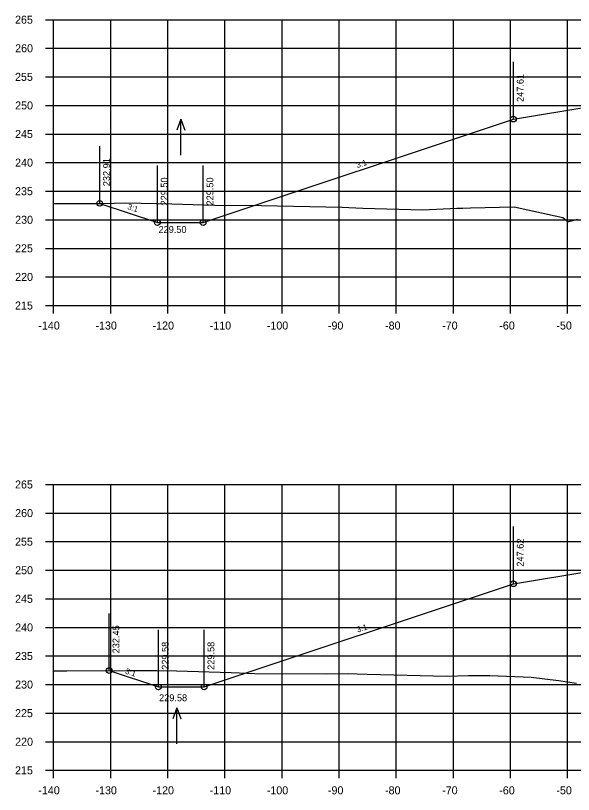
# Model space of a CAD drawing. Extents: x 1342547 to 1344156, y -1532351 to -1517216.
# Drawn here: x 1342556.2 to 1342653.9, y -1521881.8 to -1521745.6 of the extents above; entities that cross this region are included whole.
import ezdxf

# ---------------------------------------------------------------- set-up
doc = ezdxf.new("R2010")
doc.units = 0
for name, color, linetype in [('R_Axis', 7, 'Continuous'), ('R_Axis Annot', 7, 'Continuous'), ('R_Exist Surface', 7, 'Continuous'), ('R_Fin Surface', 7, 'Continuous'), ('R_Grid', 7, 'Continuous'), ('R_No Plot', 7, 'Continuous'), ('R_Water', 7, 'Continuous'), ('R_Water Annot', 7, 'Continuous'), ('R_Xsect Elev', 7, 'Continuous'), ('R_Xsect Slope', 7, 'Continuous')]:
    doc.layers.add(name, color=color, linetype=linetype)

msp = doc.modelspace()

# ---------------------------------------------------------------- linework, layer by layer
at = {"layer": 'R_Axis'}
for p, q in [((1342561.47, -1521746.28), (1342562.87, -1521746.28)), ((1342562.87, -1521796.28), (1342562.87, -1521746.28)), ((1342561.47, -1521751.28), (1342562.87, -1521751.28)), ((1342561.47, -1521756.28), (1342562.87, -1521756.28)), ((1342561.47, -1521761.28), (1342562.87, -1521761.28)), ((1342561.47, -1521766.28), (1342562.87, -1521766.28)), ((1342561.47, -1521771.28), (1342562.87, -1521771.28)), ((1342561.47, -1521776.28), (1342562.87, -1521776.28)), ((1342561.47, -1521781.28), (1342562.87, -1521781.28)), ((1342561.47, -1521786.28), (1342562.87, -1521786.28)), ((1342561.47, -1521791.28), (1342562.87, -1521791.28)), ((1342561.47, -1521796.28), (1342562.87, -1521796.28)), ((1342562.87, -1521796.28), (1342842.87, -1521796.28)), ((1342562.87, -1521797.68), (1342562.87, -1521796.28)), ((1342572.87, -1521797.68), (1342572.87, -1521796.28)), ((1342582.87, -1521797.68), (1342582.87, -1521796.28)), ((1342592.87, -1521797.68), (1342592.87, -1521796.28)), ((1342602.87, -1521797.68), (1342602.87, -1521796.28)), ((1342612.87, -1521797.68), (1342612.87, -1521796.28)), ((1342622.87, -1521797.68), (1342622.87, -1521796.28)), ((1342632.87, -1521797.68), (1342632.87, -1521796.28)), ((1342642.87, -1521797.68), (1342642.87, -1521796.28)), ((1342652.87, -1521797.68), (1342652.87, -1521796.28)), ((1342561.47, -1521827.59), (1342562.87, -1521827.59)), ((1342562.87, -1521877.59), (1342562.87, -1521827.59)), ((1342561.47, -1521832.59), (1342562.87, -1521832.59)), ((1342561.47, -1521837.59), (1342562.87, -1521837.59)), ((1342561.47, -1521842.59), (1342562.87, -1521842.59)), ((1342561.47, -1521847.59), (1342562.87, -1521847.59)), ((1342561.47, -1521852.59), (1342562.87, -1521852.59)), ((1342561.47, -1521857.59), (1342562.87, -1521857.59)), ((1342561.47, -1521862.59), (1342562.87, -1521862.59)), ((1342561.47, -1521867.59), (1342562.87, -1521867.59)), ((1342561.47, -1521872.59), (1342562.87, -1521872.59)), ((1342561.47, -1521877.59), (1342562.87, -1521877.59)), ((1342562.87, -1521877.59), (1342842.87, -1521877.59)), ((1342562.87, -1521878.99), (1342562.87, -1521877.59)), ((1342572.87, -1521878.99), (1342572.87, -1521877.59)), ((1342582.87, -1521878.99), (1342582.87, -1521877.59)), ((1342592.87, -1521878.99), (1342592.87, -1521877.59)), ((1342602.87, -1521878.99), (1342602.87, -1521877.59)), ((1342612.87, -1521878.99), (1342612.87, -1521877.59)), ((1342622.87, -1521878.99), (1342622.87, -1521877.59)), ((1342632.87, -1521878.99), (1342632.87, -1521877.59)), ((1342642.87, -1521878.99), (1342642.87, -1521877.59)), ((1342652.87, -1521878.99), (1342652.87, -1521877.59))]:
    msp.add_line(p, q, dxfattribs=at)
at = {"layer": 'R_Exist Surface'}
for points in [[(1342562.87, -1521778.43), (1342571.44, -1521778.41), (1342575.52, -1521778.29), (1342583.59, -1521778.5), (1342592.96, -1521778.76), (1342596.45, -1521778.72), (1342613.33, -1521779.09), (1342616.99, -1521779.26), (1342627.49, -1521779.53), (1342633.47, -1521779.26), (1342634.53, -1521779.23), (1342635.85, -1521779.17), (1342643.51, -1521779), (1342650.69, -1521780.62), (1342652.01, -1521780.91), (1342652.91, -1521781.58), (1342653.1, -1521781.58), (1342654.64, -1521781.15)], [(1342562.87, -1521860.19), (1342565.16, -1521860.19), (1342575.67, -1521860.11), (1342578.47, -1521860.11), (1342580.91, -1521860.12), (1342584.39, -1521860.18), (1342593.97, -1521860.5), (1342598.1, -1521860.67), (1342610.62, -1521860.7), (1342614.28, -1521860.68), (1342617.77, -1521860.75), (1342631.74, -1521861.12), (1342635.49, -1521861.03), (1342639.23, -1521861.02), (1342645.06, -1521861.21), (1342646.46, -1521861.27), (1342651.26, -1521861.88), (1342654.43, -1521862.36)]]:
    msp.add_lwpolyline(points, dxfattribs=at)
at = {"layer": 'R_Fin Surface'}
for points in [[(1342570.94, -1521778.41), (1342581.04, -1521781.78), (1342589.04, -1521781.78), (1342643.37, -1521763.67), (1342657.09, -1521761.38), (1342665.37, -1521760), (1342671.37, -1521759.76), (1342673.37, -1521759.72), (1342702.87, -1521759.13), (1342732.37, -1521759.72), (1342734.37, -1521759.76), (1342745.87, -1521760.22), (1342753.39, -1521761.48), (1342762.37, -1521762.97), (1342791.49, -1521772.68)], [(1342572.59, -1521860.13), (1342581.22, -1521863.01), (1342589.22, -1521863.01), (1342643.37, -1521844.96), (1342657.09, -1521842.67), (1342665.37, -1521841.3), (1342671.37, -1521841.06), (1342673.37, -1521841.02), (1342702.87, -1521840.43), (1342732.37, -1521841.02), (1342734.37, -1521841.06), (1342740.37, -1521841.3), (1342748.64, -1521842.67), (1342762.37, -1521844.96), (1342792.76, -1521855.09)]]:
    msp.add_lwpolyline(points, dxfattribs=at)
at = {"layer": 'R_Grid'}
for p, q in [((1342562.87, -1521746.28), (1342842.87, -1521746.28)), ((1342562.87, -1521796.28), (1342562.87, -1521746.28)), ((1342572.87, -1521796.28), (1342572.87, -1521746.28)), ((1342582.87, -1521796.28), (1342582.87, -1521746.28)), ((1342592.87, -1521796.28), (1342592.87, -1521746.28)), ((1342602.87, -1521796.28), (1342602.87, -1521746.28)), ((1342612.87, -1521796.28), (1342612.87, -1521746.28)), ((1342622.87, -1521796.28), (1342622.87, -1521746.28)), ((1342632.87, -1521796.28), (1342632.87, -1521746.28)), ((1342642.87, -1521796.28), (1342642.87, -1521746.28)), ((1342652.87, -1521796.28), (1342652.87, -1521746.28)), ((1342562.87, -1521751.28), (1342842.87, -1521751.28)), ((1342562.87, -1521756.28), (1342842.87, -1521756.28)), ((1342562.87, -1521761.28), (1342842.87, -1521761.28)), ((1342562.87, -1521766.28), (1342842.87, -1521766.28)), ((1342562.87, -1521771.28), (1342842.87, -1521771.28)), ((1342562.87, -1521776.28), (1342842.87, -1521776.28)), ((1342562.87, -1521781.28), (1342842.87, -1521781.28)), ((1342562.87, -1521786.28), (1342842.87, -1521786.28)), ((1342562.87, -1521791.28), (1342842.87, -1521791.28)), ((1342562.87, -1521796.28), (1342842.87, -1521796.28)), ((1342562.87, -1521827.59), (1342842.87, -1521827.59)), ((1342562.87, -1521877.59), (1342562.87, -1521827.59)), ((1342572.87, -1521877.59), (1342572.87, -1521827.59)), ((1342582.87, -1521877.59), (1342582.87, -1521827.59)), ((1342592.87, -1521877.59), (1342592.87, -1521827.59)), ((1342602.87, -1521877.59), (1342602.87, -1521827.59)), ((1342612.87, -1521877.59), (1342612.87, -1521827.59)), ((1342622.87, -1521877.59), (1342622.87, -1521827.59)), ((1342632.87, -1521877.59), (1342632.87, -1521827.59)), ((1342642.87, -1521877.59), (1342642.87, -1521827.59)), ((1342652.87, -1521877.59), (1342652.87, -1521827.59)), ((1342562.87, -1521832.59), (1342842.87, -1521832.59)), ((1342562.87, -1521837.59), (1342842.87, -1521837.59)), ((1342562.87, -1521842.59), (1342842.87, -1521842.59)), ((1342562.87, -1521847.59), (1342842.87, -1521847.59)), ((1342562.87, -1521852.59), (1342842.87, -1521852.59)), ((1342562.87, -1521857.59), (1342842.87, -1521857.59)), ((1342562.87, -1521862.59), (1342842.87, -1521862.59)), ((1342562.87, -1521867.59), (1342842.87, -1521867.59)), ((1342562.87, -1521872.59), (1342842.87, -1521872.59)), ((1342562.87, -1521877.59), (1342842.87, -1521877.59))]:
    msp.add_line(p, q, dxfattribs=at)
at = {"layer": 'R_No Plot'}
for centre in [(1342643.37, -1521763.67), (1342570.94, -1521778.41), (1342581.04, -1521781.78), (1342589.04, -1521781.78), (1342643.37, -1521844.96), (1342572.59, -1521860.13), (1342581.22, -1521863.01), (1342589.22, -1521863.01)]:
    msp.add_circle(centre, 0.5, dxfattribs=at)
at = {"layer": 'R_Water'}
for p, q in [((1342585.15, -1521763.7), (1342584.45, -1521765.62)), ((1342585.15, -1521769.98), (1342585.15, -1521763.7)), ((1342585.15, -1521763.7), (1342585.85, -1521765.62)), ((1342584.46, -1521866.66), (1342583.76, -1521868.59)), ((1342584.46, -1521872.95), (1342584.46, -1521866.66)), ((1342584.46, -1521866.66), (1342585.16, -1521868.59))]:
    msp.add_line(p, q, dxfattribs=at)
at = {"layer": 'R_Xsect Elev'}
for p, q in [((1342643.37, -1521763.67), (1342643.37, -1521753.67)), ((1342570.94, -1521778.41), (1342570.94, -1521768.41)), ((1342581.04, -1521781.78), (1342581.04, -1521771.78)), ((1342589.04, -1521781.78), (1342589.04, -1521771.78)), ((1342643.37, -1521844.96), (1342643.37, -1521834.96)), ((1342572.59, -1521860.13), (1342572.59, -1521850.13)), ((1342581.22, -1521863.01), (1342581.22, -1521853.01)), ((1342589.22, -1521863.01), (1342589.22, -1521853.01))]:
    msp.add_line(p, q, dxfattribs=at)

# ---------------------------------------------------------------- texts
at = {"layer": 'R_Axis Annot'}
for s, p in [('265', (1342556.12, -1521746.98)), ('260', (1342556.14, -1521751.98)), ('255', (1342556.12, -1521756.98)), ('250', (1342556.14, -1521761.98)), ('245', (1342556.12, -1521766.98)), ('240', (1342556.14, -1521771.98)), ('235', (1342556.12, -1521776.98)), ('230', (1342556.14, -1521781.98)), ('225', (1342556.12, -1521786.98)), ('220', (1342556.14, -1521791.98)), ('215', (1342556.12, -1521796.98)), ('-140', (1342560.2, -1521800.48)), ('-130', (1342570.2, -1521800.48)), ('-120', (1342580.2, -1521800.48)), ('-110', (1342590.2, -1521800.48)), ('-100', (1342600.2, -1521800.48)), ('-90', (1342610.9, -1521800.48)), ('-80', (1342620.9, -1521800.48)), ('-70', (1342630.9, -1521800.48)), ('-60', (1342640.9, -1521800.48)), ('-50', (1342650.9, -1521800.48)), ('265', (1342556.12, -1521828.29)), ('260', (1342556.14, -1521833.29)), ('255', (1342556.12, -1521838.29)), ('250', (1342556.14, -1521843.29)), ('245', (1342556.12, -1521848.29)), ('240', (1342556.14, -1521853.29)), ('235', (1342556.12, -1521858.29)), ('230', (1342556.14, -1521863.29)), ('225', (1342556.12, -1521868.29)), ('220', (1342556.14, -1521873.29)), ('215', (1342556.12, -1521878.29)), ('-140', (1342560.2, -1521881.79)), ('-130', (1342570.2, -1521881.79)), ('-120', (1342580.2, -1521881.79)), ('-110', (1342590.2, -1521881.79)), ('-100', (1342600.2, -1521881.79)), ('-90', (1342610.9, -1521881.79)), ('-80', (1342620.9, -1521881.79)), ('-70', (1342630.9, -1521881.79)), ('-60', (1342640.9, -1521881.79)), ('-50', (1342650.9, -1521881.79))]:
    msp.add_text(s, height=1.4, dxfattribs=at).set_placement(p)
at = {"layer": 'R_Water Annot'}
for s, p in [('229.50', (1342581.24, -1521783.58)), ('229.50', (1342581.24, -1521783.58)), ('229.58', (1342581.34, -1521865.5)), ('229.58', (1342581.34, -1521865.5))]:
    msp.add_text(s, height=1.2, dxfattribs=at).set_placement(p)
at = {"layer": 'R_Xsect Elev'}
for s, p in [('247.61', (1342645.17, -1521760.67)), ('232.91', (1342572.74, -1521775.41)), ('229.50', (1342582.84, -1521778.78)), ('229.50', (1342590.84, -1521778.78)), ('247.62', (1342645.17, -1521841.96)), ('232.45', (1342574.39, -1521857.13)), ('229.58', (1342583.02, -1521860.01)), ('229.58', (1342591.02, -1521860.01))]:
    msp.add_text(s, height=1.2, rotation=90, dxfattribs=at).set_placement(p)
at = {"layer": 'R_Xsect Slope'}
for rotation, p in [(18.4349, (1342616.04, -1521772.25)), (341.5651, (1342575.72, -1521779.39)), (18.4349, (1342616.13, -1521853.51)), (341.5651, (1342575.33, -1521860.64))]:
    msp.add_text('3:1', height=1, rotation=rotation, dxfattribs=at).set_placement(p)

doc.saveas('drawing.dxf')
